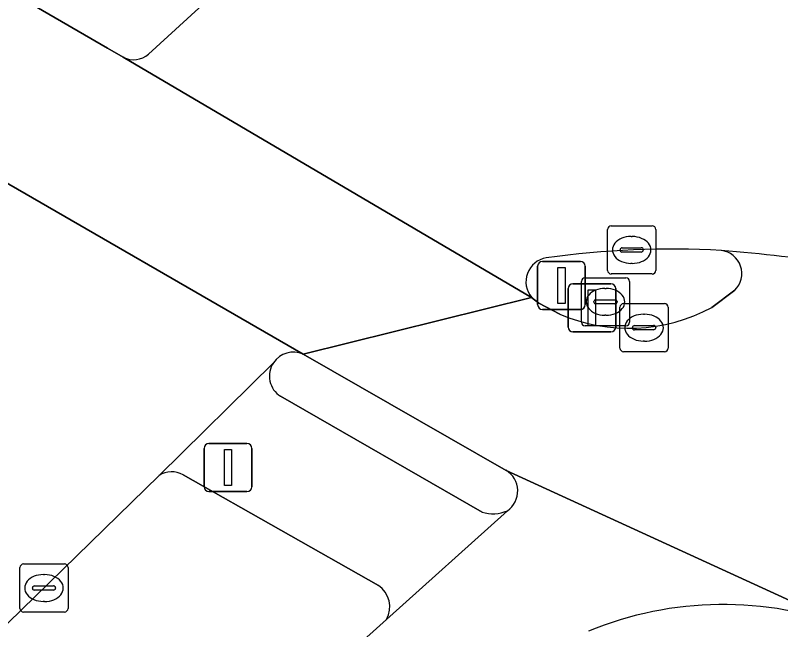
# Model space of a CAD drawing. Extents: x 159716 to 160783, y 383290 to 384031.
# Drawn here: x 160242.61 to 160258.52, y 383961.45 to 383974.23 of the extents above; entities that cross this region are included whole.
import ezdxf

# ---------------------------------------------------------------- set-up
doc = ezdxf.new("R2010")
doc.units = 0
for name, color, linetype in [('IMGEO_Berm_groen', 7, 'Continuous'), ('IMGEO_Brandkraan', 7, 'Continuous'), ('IMGEO_Drukknoppaal', 7, 'Continuous'), ('IMGEO_Fietspad_gesloten', 7, 'Continuous'), ('IMGEO_Kolk', 7, 'Continuous'), ('IMGEO_Rijbaan_lokaal_gesloten', 7, 'Continuous'), ('IMGEO_Verkeerseiland_gesloten', 7, 'Continuous'), ('IMGEO_Verkeerseiland_groen', 7, 'Continuous'), ('IMGEO_Verkeersregelinstallatiepaal', 7, 'Continuous'), ('IMGEO_Voetpad_open', 7, 'Continuous')]:
    doc.layers.add(name, color=color, linetype=linetype)

msp = doc.modelspace()

# ---------------------------------------------------------------- linework, layer by layer
at = {"layer": 'IMGEO_Berm_groen'}
for points in [[(160245.598, 383964.66), (160234.719, 383954.049), (160233.523, 383952.888), (160228.135, 383947.551), (160229.312, 383946.364)], [(160250.158, 383962.373), (160246.095, 383964.672)], [(160248.266, 383959.814), (160250.326, 383961.663)]]:
    msp.add_lwpolyline(points, dxfattribs=at)
for centre, radius, start, end in [((160245.856, 383964.253), 0.482, 60.3485, 122.4178), ((160249.858, 383961.927), 0.537, 330.54, 56.0849)]:
    msp.add_arc(centre, radius, start, end, dxfattribs=at)
at = {"layer": 'IMGEO_Brandkraan'}
for p, q in [((160254.455, 383968.772), (160255.307, 383968.772)), ((160254.38, 383967.846), (160254.38, 383968.698)), ((160255.381, 383968.698), (160255.381, 383967.846)), ((160254.868, 383968.552), (160254.893, 383968.552)), ((160254.682, 383968.315), (160255.08, 383968.315)), ((160254.639, 383968.266), (160254.639, 383968.278)), ((160255.077, 383968.229), (160254.679, 383968.229)), ((160255.123, 383968.278), (160255.123, 383968.266)), ((160254.891, 383967.992), (160254.866, 383967.992)), ((160255.307, 383967.772), (160254.455, 383967.772))]:
    msp.add_line(p, q, dxfattribs=at)
for points in [[(160254.455, 383968.772), (160255.307, 383968.772)], [(160254.38, 383967.846), (160254.38, 383968.698)], [(160255.381, 383968.698), (160255.381, 383967.846)], [(160255.307, 383967.772), (160254.455, 383967.772)]]:
    msp.add_lwpolyline(points, dxfattribs=at)
for centre, radius, start, end in [((160254.457, 383968.696), 0.0765, 91.552, 178.448), ((160254.457, 383968.696), 0.0765, 91.552, 178.448), ((160255.305, 383968.696), 0.0765, 1.552, 88.448), ((160255.305, 383968.696), 0.0765, 1.552, 88.448), ((160254.679, 383968.275), 0.0403, 85.8775, 175.7526), ((160255.084, 383968.277), 0.0386, 1.7309, 96.639), ((160254.676, 383968.265), 0.0366, 178.938, 274.7102), ((160255.08, 383968.272), 0.043, 264.8664, 352.4533), ((160254.457, 383967.848), 0.0765, 181.552, 268.448), ((160254.457, 383967.848), 0.0765, 181.552, 268.448), ((160255.305, 383967.848), 0.0765, 271.552, 358.448), ((160255.305, 383967.848), 0.0765, 271.552, 358.448)]:
    msp.add_arc(centre, radius, start, end, dxfattribs=at)
for centre, major_axis, ratio, start_param, end_param in [((160254.867, 383968.272), (-0.387, 0.002), 0.722429, 4.712389, 7.853982), ((160254.892, 383968.272), (-0.39, 0.002), 0.717154, 1.570796, 4.712389)]:
    msp.add_ellipse(centre, major_axis=major_axis, ratio=ratio, start_param=start_param, end_param=end_param, dxfattribs=at)
at = {"layer": 'IMGEO_Drukknoppaal'}
for p, q in [((160254.204, 383968.648), (160254.994, 383968.648)), ((160254.994, 383968.648), (160254.204, 383968.648)), ((160254.104, 383967.748), (160254.104, 383968.548)), ((160254.104, 383968.548), (160254.104, 383967.748)), ((160255.094, 383968.548), (160255.094, 383967.748)), ((160255.094, 383967.748), (160255.094, 383968.548)), ((160254.994, 383967.648), (160254.204, 383967.648)), ((160254.204, 383967.648), (160254.994, 383967.648))]:
    msp.add_line(p, q, dxfattribs=at)
msp.add_lwpolyline([(160254.524, 383968.523), (160254.674, 383968.523), (160254.674, 383967.773), (160254.524, 383967.773), (160254.524, 383968.523)], dxfattribs=at)
for centre, start, end in [((160254.204, 383968.548), 90, 180), ((160254.204, 383968.548), 90, 180), ((160254.994, 383968.548), 0, 90), ((160254.994, 383968.548), 360, 90), ((160254.204, 383967.748), 180, 270), ((160254.204, 383967.748), 180, 270), ((160254.994, 383967.748), 270, 0), ((160254.994, 383967.748), 270, 0)]:
    msp.add_arc(centre, 0.1, start, end, dxfattribs=at)
at = {"layer": 'IMGEO_Fietspad_gesloten'}
msp.add_lwpolyline([(160234.176, 383975.482), (160237.343, 383973.662), (160241.679, 383971.177), (160241.844, 383971.082), (160248.592, 383967.18), (160253.345, 383968.363), (160244.85, 383973.361), (160244.525, 383973.55), (160240.161, 383976.083), (160236.499, 383978.152), (160236.189, 383977.908)], close=True, dxfattribs=at)
for points in [[(160257.569, 383968.513), (160257.093, 383968.154)], [(160253.928, 383968.018), (160253.497, 383968.242), (160253.345, 383968.363), (160248.592, 383967.18), (160252.813, 383964.766), (160259.968, 383961.482), (160285.214, 383952.73)], [(160259.968, 383961.482), (160252.813, 383964.766)], [(160252.84, 383963.925), (160250.326, 383961.663), (160248.266, 383959.814), (160237.884, 383953.494), (160236.332, 383952.533), (160235.226, 383951.803)]]:
    msp.add_lwpolyline(points, dxfattribs=at)
for centre, radius, start, end in [((160254.039, 383930.031), 39.444, 77.9495, 85.2724), ((160257.234, 383968.861), 0.483, 313.8838, 83.3594), ((160255.37, 383971.364), 3.643, 246.691, 298.23), ((160252.552, 383964.337), 0.503, 305.0087, 58.6689), ((160257.326, 383954.657), 7.318, 68.8385, 112.4883)]:
    msp.add_arc(centre, radius, start, end, dxfattribs=at)
at = {"layer": 'IMGEO_Kolk'}
for p, q in [((160254.925, 383968.925), (160254.925, 383969.777)), ((160255, 383969.851), (160255.852, 383969.851)), ((160255.926, 383969.777), (160255.926, 383968.925)), ((160255.413, 383969.631), (160255.438, 383969.631)), ((160255.184, 383969.345), (160255.184, 383969.357)), ((160255.622, 383969.308), (160255.224, 383969.308)), ((160255.227, 383969.394), (160255.625, 383969.394)), ((160255.668, 383969.357), (160255.668, 383969.345)), ((160255.436, 383969.071), (160255.411, 383969.071)), ((160255.852, 383968.851), (160255, 383968.851)), ((160255.182, 383967.308), (160255.182, 383968.16)), ((160255.257, 383968.234), (160256.109, 383968.234)), ((160256.183, 383968.16), (160256.183, 383967.308)), ((160255.67, 383968.014), (160255.695, 383968.014)), ((160255.441, 383967.728), (160255.441, 383967.74)), ((160255.879, 383967.691), (160255.481, 383967.691)), ((160255.484, 383967.777), (160255.882, 383967.777)), ((160255.925, 383967.74), (160255.925, 383967.728)), ((160255.693, 383967.454), (160255.668, 383967.454)), ((160256.109, 383967.234), (160255.257, 383967.234)), ((160242.702, 383961.892), (160242.702, 383962.744)), ((160242.777, 383962.818), (160243.629, 383962.818)), ((160243.703, 383962.744), (160243.703, 383961.892)), ((160243.19, 383962.598), (160243.215, 383962.598)), ((160242.961, 383962.312), (160242.961, 383962.324)), ((160243.399, 383962.275), (160243.001, 383962.275)), ((160243.004, 383962.361), (160243.402, 383962.361)), ((160243.445, 383962.324), (160243.445, 383962.312)), ((160243.213, 383962.038), (160243.188, 383962.038)), ((160243.629, 383961.818), (160242.777, 383961.818))]:
    msp.add_line(p, q, dxfattribs=at)
for points in [[(160254.925, 383968.925), (160254.925, 383969.777)], [(160255, 383969.851), (160255.852, 383969.851)], [(160255.926, 383969.777), (160255.926, 383968.925)], [(160255.852, 383968.851), (160255, 383968.851)], [(160255.182, 383967.308), (160255.182, 383968.16)], [(160255.257, 383968.234), (160256.109, 383968.234)], [(160256.183, 383968.16), (160256.183, 383967.308)], [(160256.109, 383967.234), (160255.257, 383967.234)], [(160242.702, 383961.892), (160242.702, 383962.744)], [(160242.777, 383962.818), (160243.629, 383962.818)], [(160243.703, 383962.744), (160243.703, 383961.892)], [(160243.629, 383961.818), (160242.777, 383961.818)]]:
    msp.add_lwpolyline(points, dxfattribs=at)
for centre, radius, start, end in [((160255.002, 383969.775), 0.0765, 91.552, 178.448), ((160255.002, 383969.775), 0.0765, 91.552, 178.448), ((160255.85, 383969.775), 0.0765, 1.552, 88.448), ((160255.85, 383969.775), 0.0765, 1.552, 88.448), ((160255.224, 383969.354), 0.0403, 85.8775, 175.7526), ((160255.221, 383969.344), 0.0366, 178.938, 274.7102), ((160255.625, 383969.351), 0.043, 264.8664, 352.4533), ((160255.629, 383969.356), 0.0386, 1.7309, 96.639), ((160255.002, 383968.927), 0.0765, 181.552, 268.448), ((160255.002, 383968.927), 0.0765, 181.552, 268.448), ((160255.85, 383968.927), 0.0765, 271.552, 358.448), ((160255.85, 383968.927), 0.0765, 271.552, 358.448), ((160255.259, 383968.158), 0.0765, 91.552, 178.448), ((160255.259, 383968.158), 0.0765, 91.552, 178.448), ((160256.107, 383968.158), 0.0765, 1.552, 88.448), ((160256.107, 383968.158), 0.0765, 1.552, 88.448), ((160255.481, 383967.737), 0.0403, 85.8775, 175.7526), ((160255.478, 383967.727), 0.0366, 178.938, 274.7102), ((160255.882, 383967.734), 0.043, 264.8664, 352.4533), ((160255.886, 383967.739), 0.0386, 1.7309, 96.639), ((160255.259, 383967.31), 0.0765, 181.552, 268.448), ((160255.259, 383967.31), 0.0765, 181.552, 268.448), ((160256.107, 383967.31), 0.0765, 271.552, 358.448), ((160256.107, 383967.31), 0.0765, 271.552, 358.448), ((160242.779, 383962.742), 0.0765, 91.552, 178.448), ((160242.779, 383962.742), 0.0765, 91.552, 178.448), ((160243.627, 383962.742), 0.0765, 1.552, 88.448), ((160243.627, 383962.742), 0.0765, 1.552, 88.448), ((160243.001, 383962.321), 0.0403, 85.8775, 175.7526), ((160242.998, 383962.311), 0.0366, 178.938, 274.7102), ((160243.402, 383962.318), 0.043, 264.8664, 352.4533), ((160243.406, 383962.323), 0.0386, 1.7309, 96.639), ((160242.779, 383961.894), 0.0765, 181.552, 268.448), ((160242.779, 383961.894), 0.0765, 181.552, 268.448), ((160243.627, 383961.894), 0.0765, 271.552, 358.448), ((160243.627, 383961.894), 0.0765, 271.552, 358.448)]:
    msp.add_arc(centre, radius, start, end, dxfattribs=at)
for centre, major_axis, ratio, start_param, end_param in [((160255.412, 383969.351), (-0.387, 0.002), 0.722429, 4.712389, 7.853982), ((160255.437, 383969.351), (-0.39, 0.002), 0.717154, 1.570796, 4.712389), ((160255.669, 383967.734), (-0.387, 0.002), 0.722429, 4.712389, 7.853982), ((160255.694, 383967.734), (-0.39, 0.002), 0.717154, 1.570796, 4.712389), ((160243.189, 383962.318), (-0.387, 0.002), 0.722429, 4.712389, 7.853982), ((160243.214, 383962.318), (-0.39, 0.002), 0.717154, 1.570796, 4.712389)]:
    msp.add_ellipse(centre, major_axis=major_axis, ratio=ratio, start_param=start_param, end_param=end_param, dxfattribs=at)
at = {"layer": 'IMGEO_Rijbaan_lokaal_gesloten'}
for points in [[(160248.917, 383976.672), (160245.379, 383973.425)], [(160244.85, 383973.361), (160253.345, 383968.363)], [(160248.592, 383967.18), (160241.844, 383971.082)], [(160227.45, 383946.794), (160228.135, 383947.551), (160233.523, 383952.888), (160234.719, 383954.049), (160245.598, 383964.66), (160247.976, 383967.005)]]:
    msp.add_lwpolyline(points, dxfattribs=at)
for centre, radius, start, end in [((160245.066, 383973.79), 0.481, 243.2501, 310.5465), ((160256.261, 383950.402), 18.967, 86.8891, 97.9207), ((160254.039, 383930.031), 39.444, 77.9495, 85.2724), ((160253.731, 383968.69), 0.505, 99.5348, 220.2538), ((160248.388, 383966.727), 0.497, 65.7255, 145.9932)]:
    msp.add_arc(centre, radius, start, end, dxfattribs=at)
at = {"layer": 'IMGEO_Verkeerseiland_gesloten'}
for points in [[(160257.093, 383968.154), (160257.569, 383968.513)], [(160253.345, 383968.363), (160253.497, 383968.242), (160253.928, 383968.018)], [(160252.813, 383964.766), (160248.592, 383967.18)], [(160248.122, 383966.306), (160252.315, 383963.896)]]:
    msp.add_lwpolyline(points, dxfattribs=at)
for centre, radius, start, end in [((160256.261, 383950.402), 18.967, 86.8891, 97.9207), ((160257.234, 383968.861), 0.483, 313.8838, 83.3594), ((160253.731, 383968.69), 0.505, 99.5348, 220.2538), ((160255.37, 383971.364), 3.643, 246.691, 298.23), ((160248.388, 383966.727), 0.497, 65.7255, 145.9932), ((160248.388, 383966.726), 0.497, 145.919, 237.6765), ((160252.552, 383964.337), 0.503, 305.0087, 58.6689), ((160252.538, 383964.628), 0.765, 253.0726, 293.2508)]:
    msp.add_arc(centre, radius, start, end, dxfattribs=at)
at = {"layer": 'IMGEO_Verkeerseiland_groen'}
for points in [[(160245.379, 383973.425), (160248.917, 383976.672)], [(160240.161, 383976.083), (160244.525, 383973.55), (160244.85, 383973.361)]]:
    msp.add_lwpolyline(points, dxfattribs=at)
msp.add_arc((160245.066, 383973.79), 0.481, 243.2501, 310.5465, dxfattribs=at)
at = {"layer": 'IMGEO_Verkeersregelinstallatiepaal'}
for p, q in [((160253.57, 383969.113), (160254.36, 383969.113)), ((160254.36, 383969.113), (160253.57, 383969.113)), ((160253.47, 383968.213), (160253.47, 383969.013)), ((160253.47, 383969.013), (160253.47, 383968.213)), ((160254.46, 383969.013), (160254.46, 383968.213)), ((160254.46, 383968.213), (160254.46, 383969.013)), ((160254.36, 383968.113), (160253.57, 383968.113)), ((160253.57, 383968.113), (160254.36, 383968.113)), ((160246.634, 383965.323), (160247.424, 383965.323)), ((160247.424, 383965.323), (160246.634, 383965.323)), ((160246.534, 383964.423), (160246.534, 383965.223)), ((160246.534, 383965.223), (160246.534, 383964.423)), ((160247.524, 383965.223), (160247.524, 383964.423)), ((160247.524, 383964.423), (160247.524, 383965.223)), ((160247.424, 383964.323), (160246.634, 383964.323)), ((160246.634, 383964.323), (160247.424, 383964.323))]:
    msp.add_line(p, q, dxfattribs=at)
for points in [[(160253.89, 383968.988), (160254.04, 383968.988), (160254.04, 383968.238), (160253.89, 383968.238), (160253.89, 383968.988)], [(160246.954, 383965.198), (160247.104, 383965.198), (160247.104, 383964.448), (160246.954, 383964.448), (160246.954, 383965.198)]]:
    msp.add_lwpolyline(points, dxfattribs=at)
for centre, start, end in [((160253.57, 383969.013), 90, 180), ((160253.57, 383969.013), 90, 180), ((160254.36, 383969.013), 0, 90), ((160254.36, 383969.013), 360, 90), ((160253.57, 383968.213), 180, 270), ((160253.57, 383968.213), 180, 270), ((160254.36, 383968.213), 270, 0), ((160254.36, 383968.213), 270, 0), ((160246.634, 383965.223), 90, 180), ((160246.634, 383965.223), 90, 180), ((160247.424, 383965.223), 0, 90), ((160247.424, 383965.223), 360, 90), ((160246.634, 383964.423), 180, 270), ((160246.634, 383964.423), 180, 270), ((160247.424, 383964.423), 270, 0), ((160247.424, 383964.423), 270, 0)]:
    msp.add_arc(centre, 0.1, start, end, dxfattribs=at)
at = {"layer": 'IMGEO_Voetpad_open'}
for points in [[(160247.976, 383967.005), (160245.598, 383964.66)], [(160252.315, 383963.896), (160248.122, 383966.306)], [(160246.095, 383964.672), (160250.158, 383962.373)], [(160250.326, 383961.663), (160252.84, 383963.925)]]:
    msp.add_lwpolyline(points, dxfattribs=at)
for centre, radius, start, end in [((160248.388, 383966.726), 0.497, 145.919, 237.6765), ((160245.856, 383964.253), 0.482, 60.3485, 122.4178), ((160252.538, 383964.628), 0.765, 253.0726, 293.2508), ((160249.858, 383961.927), 0.537, 330.54, 56.0849), ((160257.326, 383954.657), 7.318, 68.8385, 112.4883)]:
    msp.add_arc(centre, radius, start, end, dxfattribs=at)

doc.saveas('drawing.dxf')
